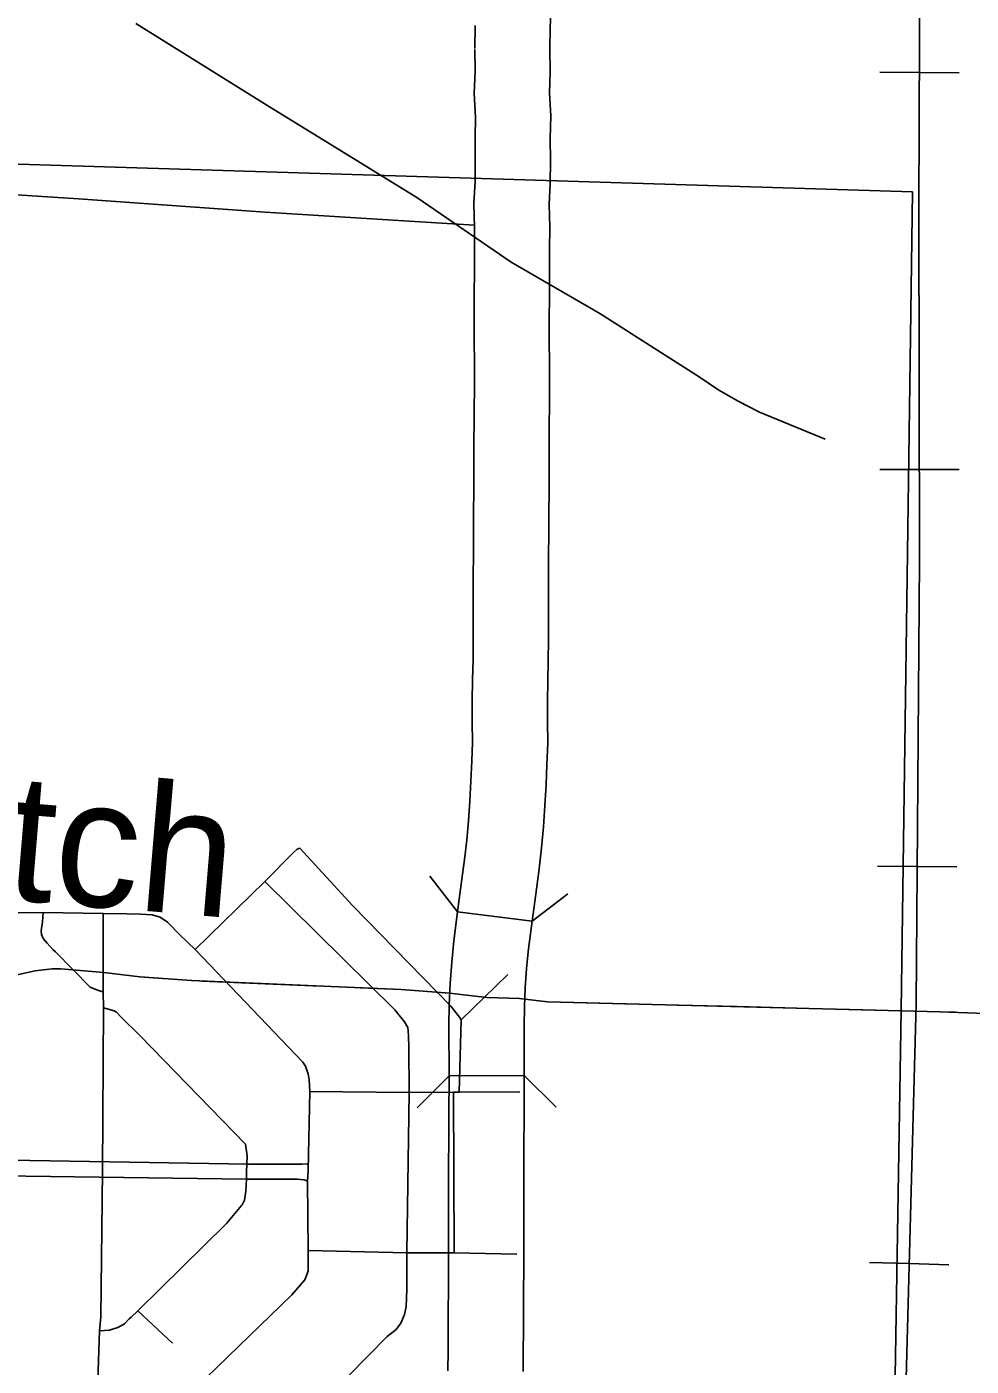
# Model space of a CAD drawing. Extents: x 1366406 to 1373462, y 376856 to 381998.
# Drawn here: x 1369158.4 to 1369209.2, y 380101.7 to 380173.9 of the extents above; entities that cross this region are included whole.
import ezdxf

# ---------------------------------------------------------------- set-up
doc = ezdxf.new("R2010")
doc.units = 0
for name, color, linetype in [('15', 7, 'Continuous'), ('33', 7, 'Continuous'), ('34', 7, 'Continuous'), ('37', 7, 'Continuous'), ('40', 7, 'Continuous'), ('43', 7, 'Continuous'), ('6', 7, 'Continuous')]:
    doc.layers.add(name, color=color, linetype=linetype)

msp = doc.modelspace()

# ---------------------------------------------------------------- linework, layer by layer
at = {"layer": '15'}
for points in [[(1369186.627, 380175.012), (1369186.577, 380173.816), (1369186.559, 380172.629)], [(1369182.51, 380172.689), (1369182.528, 380173.932)], [(1369185.596, 380125.687), (1369181.579, 380126.201), (1369181.671, 380126.874), (1369181.823, 380127.955), (1369181.962, 380129.013), (1369182.082, 380130.062), (1369182.179, 380131.105), (1369182.251, 380132.156), (1369182.306, 380133.225), (1369182.353, 380134.306), (1369182.393, 380135.334), (1369182.376, 380136.418), (1369182.376, 380137.559), (1369182.389, 380138.694), (1369182.419, 380139.778), (1369182.425, 380140.878), (1369182.427, 380141.989), (1369182.424, 380143.133), (1369182.431, 380144.275), (1369182.437, 380145.417), (1369182.445, 380146.565), (1369182.452, 380147.717), (1369182.461, 380148.868), (1369182.465, 380150.022), (1369182.468, 380151.19), (1369182.491, 380154.715), (1369182.472, 380157.988), (1369182.479, 380159.481), (1369182.49, 380160.672), (1369182.495, 380161.862), (1369182.497, 380163.027), (1369182.463, 380164.345), (1369182.531, 380165.523), (1369182.534, 380166.656), (1369182.53, 380167.891), (1369182.556, 380168.996), (1369182.486, 380170.265), (1369182.527, 380171.47), (1369182.51, 380172.629)], [(1369186.559, 380172.689), (1369186.578, 380171.431), (1369186.54, 380170.308), (1369186.609, 380169.06), (1369186.58, 380167.85), (1369186.584, 380166.658), (1369186.58, 380165.401), (1369186.516, 380164.28), (1369186.547, 380163.075), (1369186.545, 380161.85), (1369186.54, 380160.645), (1369186.529, 380159.453), (1369186.522, 380157.991), (1369186.541, 380154.714), (1369186.518, 380151.171), (1369186.515, 380150.009), (1369186.511, 380148.846), (1369186.502, 380147.688), (1369186.494, 380146.538), (1369186.487, 380145.393), (1369186.481, 380144.252), (1369186.474, 380143.126), (1369186.477, 380141.99), (1369186.475, 380140.863), (1369186.468, 380139.711), (1369186.438, 380138.615), (1369186.426, 380137.536), (1369186.426, 380136.451), (1369186.445, 380135.286), (1369186.4, 380134.137), (1369186.351, 380133.034), (1369186.294, 380131.914), (1369186.216, 380130.779), (1369186.111, 380129.644), (1369185.981, 380128.518), (1369185.836, 380127.409), (1369185.596, 380125.687)], [(1369181.128, 380117.373), (1369181.122, 380120.064), (1369181.141, 380121.196), (1369181.19, 380122.342), (1369181.271, 380123.492), (1369181.384, 380124.636), (1369181.579, 380126.201)], [(1369185.178, 380117.381), (1369185.172, 380118.969), (1369185.172, 380120.031), (1369185.189, 380121.076), (1369185.234, 380122.112), (1369185.307, 380123.15), (1369185.41, 380124.196), (1369185.596, 380125.687)], [(1369181.064, 380101.479), (1369181.074, 380102.576), (1369181.082, 380103.662), (1369181.089, 380104.746), (1369181.095, 380105.83), (1369181.101, 380106.917), (1369181.106, 380108.004), (1369181.108, 380109.097), (1369181.108, 380110.196), (1369181.107, 380111.3), (1369181.106, 380112.414), (1369181.112, 380114.007), (1369181.116, 380114.774), (1369181.123, 380115.727), (1369181.129, 380116.803), (1369181.128, 380117.373)], [(1369181.128, 380117.373), (1369185.178, 380117.381), (1369185.179, 380116.796), (1369185.173, 380115.701), (1369185.166, 380114.747), (1369185.162, 380113.988), (1369185.156, 380112.407), (1369185.157, 380111.304), (1369185.158, 380110.198), (1369185.158, 380109.093), (1369185.156, 380107.993), (1369185.151, 380106.897), (1369185.145, 380105.807), (1369185.139, 380104.72), (1369185.132, 380103.634), (1369185.124, 380102.543), (1369185.114, 380101.448)]]:
    msp.add_lwpolyline(points, dxfattribs=at)
at = {"layer": '33'}
for points in [[(1369167.453, 380124.165), (1369171.206, 380127.83), (1369172.75, 380129.395), (1369172.948, 380129.57), (1369173.1, 380129.616), (1369175.948, 380126.524), (1369181.222, 380121.115), (1369181.695, 380120.532), (1369181.783, 380120.379), (1369181.665, 380116.493)], [(1369171.206, 380127.83), (1369178.209, 380120.911), (1369178.73, 380120.28), (1369178.902, 380119.973), (1369178.932, 380119.792), (1369178.942, 380119.501), (1369178.961, 380118.903), (1369178.976, 380116.465), (1369178.85, 380107.836), (1369178.863, 380105.875), (1369178.813, 380104.926), (1369178.731, 380104.52), (1369178.534, 380104.047), (1369178.278, 380103.698), (1369177.798, 380103.327), (1369173.592, 380099.053), (1369168.311, 380094.069), (1369163.649, 380089.5), (1369158.207, 380084.169), (1369150.782, 380076.804)], [(1369156.207, 380126.149), (1369159.278, 380126.162), (1369162.517, 380126.099), (1369163.786, 380126.094), (1369164.512, 380126.068), (1369165.144, 380126.028), (1369165.584, 380125.907), (1369165.978, 380125.639), (1369166.662, 380124.943), (1369167.453, 380124.165), (1369173.251, 380118.097), (1369173.396, 380117.882), (1369173.451, 380117.72), (1369173.538, 380117.472), (1369173.592, 380117.142), (1369173.627, 380116.514), (1369173.544, 380112.28), (1369173.507, 380111.694), (1369173.549, 380107.951), (1369173.537, 380106.856), (1369173.489, 380106.71), (1369173.371, 380106.387), (1369172.666, 380105.572), (1369164.633, 380097.778)], [(1369162.515, 380121.897), (1369162.308, 380121.938), (1369162.107, 380122.007), (1369161.817, 380122.147), (1369159.939, 380124.048), (1369159.807, 380124.177), (1369159.492, 380124.515), (1369159.274, 380124.762), (1369159.185, 380124.973), (1369159.179, 380125.169), (1369159.237, 380125.66), (1369159.278, 380126.162)], [(1369168.311, 380094.069), (1369164.633, 380097.778), (1369162.779, 380099.762), (1369162.624, 380099.959), (1369162.565, 380100.1), (1369162.467, 380100.226), (1369162.413, 380100.34), (1369162.359, 380100.454), (1369162.339, 380100.556), (1369162.235, 380100.898), (1369162.235, 380101.495), (1369162.318, 380103.638), (1369162.374, 380104.393), (1369162.47, 380112.237), (1369162.535, 380121.018), (1369162.515, 380121.897), (1369162.517, 380126.099)], [(1369184.285, 380122.817), (1369181.783, 380120.379)], [(1369162.535, 380121.018), (1369163.1, 380120.872), (1369163.222, 380120.801), (1369163.475, 380120.525), (1369164.5, 380119.511), (1369170.17, 380113.685), (1369170.266, 380113.064), (1369170.22, 380112.171), (1369170.216, 380111.807), (1369170.184, 380111.155), (1369170.108, 380110.673), (1369169.988, 380110.411), (1369169.953, 380110.376), (1369169.147, 380109.418), (1369164.377, 380104.704), (1369164.019, 380104.362), (1369163.912, 380104.285), (1369163.648, 380104.012), (1369163.299, 380103.81), (1369162.842, 380103.671), (1369162.318, 380103.638)], [(1369184.94, 380116.505), (1369181.665, 380116.493), (1369181.366, 380116.484), (1369178.976, 380116.465), (1369173.627, 380116.514)], [(1369181.366, 380116.484), (1369181.397, 380107.838)], [(1369134.974, 380113.128), (1369137.33, 380113.055), (1369140.395, 380112.997), (1369147.001, 380112.899), (1369153.192, 380112.893), (1369170.336, 380112.608), (1369173.21, 380112.614), (1369173.566, 380112.627)], [(1369134.985, 380112.14), (1369137.213, 380112.152), (1369138.926, 380112.184), (1369141.252, 380112.13), (1369146.938, 380112.05), (1369151.483, 380112.029), (1369153.05, 380112.036), (1369170.216, 380111.807), (1369172.963, 380111.802), (1369173.334, 380111.761), (1369173.507, 380111.694)], [(1369184.769, 380107.759), (1369181.397, 380107.838), (1369178.85, 380107.836), (1369173.549, 380107.951)], [(1369164.377, 380104.704), (1369166.247, 380102.971)]]:
    msp.add_lwpolyline(points, dxfattribs=at)
at = {"layer": '34'}
msp.add_lwpolyline([(1369141, 380166.214), (1369142.28, 380165.906), (1369143.866, 380165.761), (1369145.952, 380165.585), (1369161.176, 380164.585), (1369171.223, 380163.875), (1369178.688, 380163.407), (1369182.5, 380163.173)], dxfattribs=at)
at = {"layer": '37'}
for points in [[(1369181.579, 380126.201), (1369180.093, 380128.124)], [(1369187.519, 380127.173), (1369185.596, 380125.687)], [(1369179.415, 380115.648), (1369181.128, 380117.371)], [(1369185.178, 380117.383), (1369186.901, 380115.67)]]:
    msp.add_lwpolyline(points, dxfattribs=at)
at = {"layer": '40'}
for p, q in [((1369206.453, 380171.398), (1369204.315, 380171.409)), ((1369206.453, 380171.398), (1369208.592, 380171.386)), ((1369206.451, 380150.014), (1369204.312, 380150.008)), ((1369206.451, 380150.014), (1369208.589, 380150.019)), ((1369206.332, 380128.631), (1369204.193, 380128.648)), ((1369206.332, 380128.631), (1369208.47, 380128.614)), ((1369205.903, 380107.252), (1369203.766, 380107.308)), ((1369205.903, 380107.252), (1369208.041, 380107.195))]:
    msp.add_line(p, q, dxfattribs=at)
msp.add_lwpolyline([(1369206.391, 380269.696), (1369206.621, 380250.354), (1369206.743, 380236.218), (1369206.667, 380228.869), (1369206.465, 380207.294), (1369206.466, 380185.178), (1369206.463, 380173.218), (1369206.415, 380164.138), (1369206.463, 380145.126), (1369206.273, 380121.251), (1369205.349, 380086.27), (1369204.295, 380053.323), (1369204.17, 380048.195), (1369203.986, 380035.645)], dxfattribs=at)
at = {"layer": '43'}
for points in [[(1369201.384, 380151.655), (1369197.846, 380153.108), (1369196.692, 380153.696), (1369195.646, 380154.281), (1369194.652, 380154.975), (1369189.238, 380158.419), (1369184.473, 380161.188), (1369179.394, 380164.658), (1369171.319, 380169.637), (1369164.272, 380174.041)], [(1369260.773, 380118.858), (1369207.576, 380120.818), (1369186.432, 380121.349), (1369184.927, 380121.528), (1369183.161, 380121.579), (1369181.155, 380121.817), (1369178.555, 380122.008), (1369167.256, 380122.495), (1369164.488, 380122.696), (1369162.537, 380122.931), (1369160.233, 380123.132), (1369159.77, 380123.133), (1369158.851, 380123.022), (1369157.796, 380122.779)], [(1369165.686, 380122.609), (1369164.488, 380122.696), (1369162.537, 380122.931), (1369160.233, 380123.132), (1369159.77, 380123.133), (1369159.3, 380123.076)], [(1369174.229, 380122.195), (1369167.82, 380122.471)], [(1369181.167, 380121.816), (1369178.555, 380122.008), (1369176.365, 380122.103)], [(1369191.298, 380121.227), (1369186.432, 380121.349), (1369185.207, 380121.495)], [(1369196.642, 380121.093), (1369193.436, 380121.173)], [(1369199.849, 380121.012), (1369196.642, 380121.093)], [(1369208.4, 380120.788), (1369207.576, 380120.818), (1369201.987, 380120.958)]]:
    msp.add_lwpolyline(points, dxfattribs=at)
at = {"layer": '6'}
for p, q in [((1369111.905, 380167.87), (1369206.076, 380164.968)), ((1369206.076, 380164.968), (1369205.46, 380120.91)), ((1369205.46, 380120.91), (1369204.747, 380077.005))]:
    msp.add_line(p, q, dxfattribs=at)

# ---------------------------------------------------------------- texts
at = {"layer": '43'}
msp.add_text('Ditch', height=6.8429, rotation=355.22309, dxfattribs=at).set_placement((1369148.552, 380127.603))

doc.saveas('drawing.dxf')
